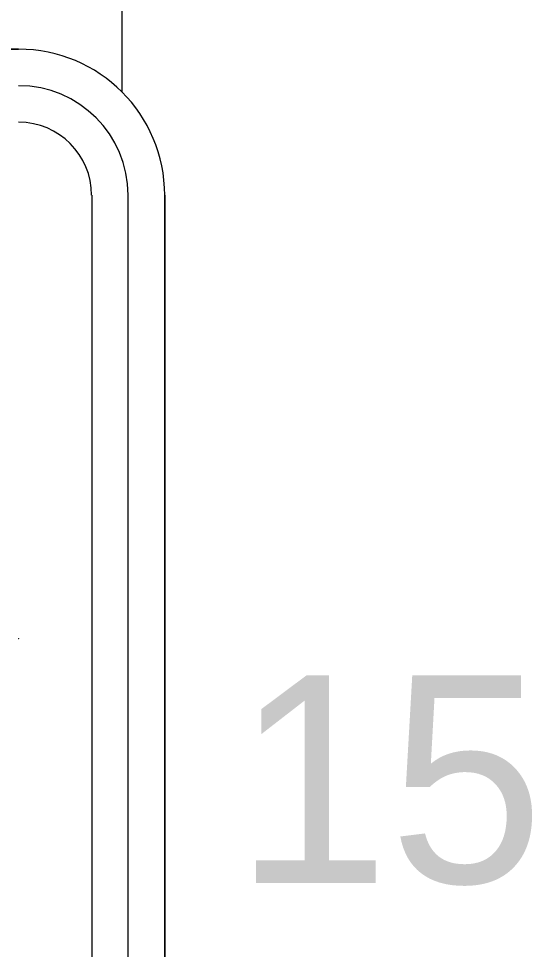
# Model space of a CAD drawing. Extents: x 99976 to 100136, y 99905 to 100011.
# Drawn here: x 100009.6768 to 100009.8576, y 100005.3805 to 100005.7033 of the extents above; entities that cross this region are included whole.
import ezdxf

# ---------------------------------------------------------------- set-up
doc = ezdxf.new("R2010")
doc.units = 0
doc.layers.add('TR_SN_ConstructionSigns', color=7, linetype='Continuous')
doc.layers.add('TR_WZ_WorkZoneDetails', color=7, linetype='Continuous')

msp = doc.modelspace()

# ---------------------------------------------------------------- linework, layer by layer
at = {"layer": 'TR_SN_ConstructionSigns'}
for p, q in [((100009.47425, 100005.69266), (100009.67675, 100005.69266)), ((100009.67675, 100005.69266), (100009.47425, 100005.69266)), ((100009.67675, 100005.69266), (100009.47425, 100005.69266)), ((100009.70207, 100005.64204), (100009.70207, 100005.23704)), ((100009.71472, 100005.23704), (100009.71472, 100005.64204)), ((100009.72738, 100005.64204), (100009.72738, 100005.23704)), ((100009.72738, 100005.23704), (100009.72738, 100005.64204)), ((100009.72738, 100005.23704), (100009.72738, 100005.64204))]:
    msp.add_line(p, q, dxfattribs=at)
for radius in [0.05063, 0.05063, 0.05063, 0.03797, 0.02531]:
    msp.add_arc((100009.67675, 100005.64204), radius, 0, 90, dxfattribs=at)
msp.add_open_spline([(100009.67675, 100005.48834), (100009.67675, 100005.48834), (100009.67675, 100005.48834), (100009.67661, 100005.48816)], degree=2, dxfattribs=at)
at = {"layer": 'TR_WZ_WorkZoneDetails'}
msp.add_line((100009.71255, 100005.89931), (100009.71255, 100005.67784), dxfattribs=at)

# ---------------------------------------------------------------- texts
at = {"layer": 'TR_SN_ConstructionSigns'}
msp.add_text('15"', height=0.072, rotation=360, dxfattribs=at).set_placement((100009.75162, 100005.40354))

doc.saveas('drawing.dxf')
